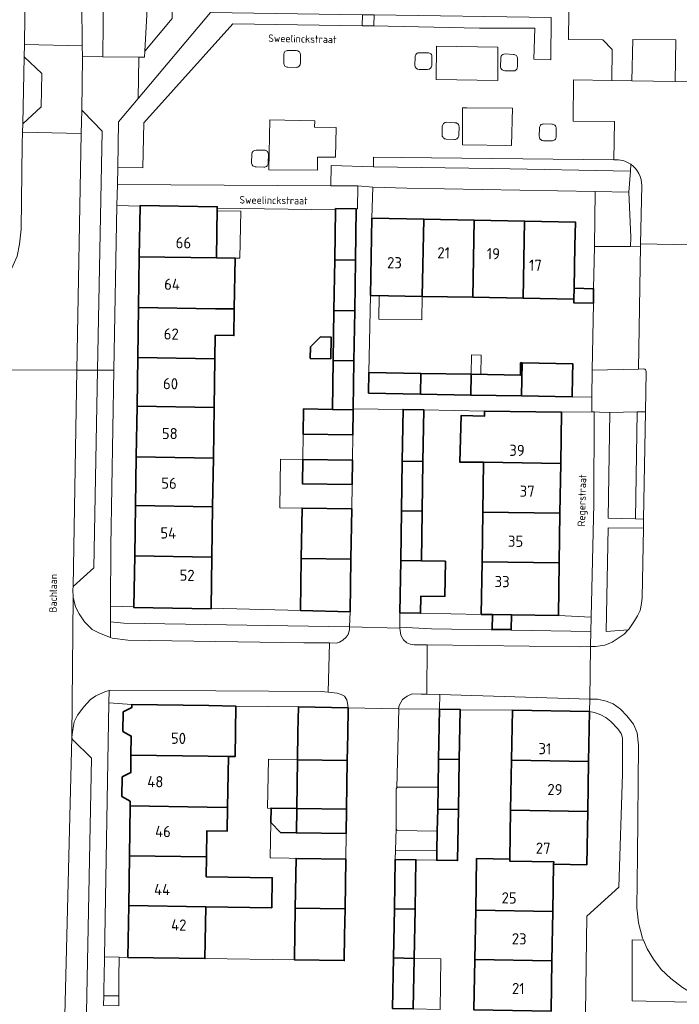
# Model space of a CAD drawing. Header units: metres. Extents: x 149984 to 156489, y 469398 to 478068.
# Tile 446 of 656: x 153858 to 153937, y 473089 to 473208. Entities that reach past the tile are written whole.
import ezdxf
from ezdxf.enums import TextEntityAlignment as Align

# ---------------------------------------------------------------- set-up
doc = ezdxf.new("R2010")
doc.units = ezdxf.units.M
doc.header["$LTSCALE"] = 0.75
for name, color, linetype, lineweight in [('B-WE-GR-BEPLANTING_CULTUUR_HEESTERS-GV', 252, 'Continuous', 18), ('B-WE-GR-BEPLANTING_CULTUUR_VASTE PLANTENVAK-GV', 252, 'Continuous', 18), ('B-WE-OG-BEBOUWING-GV', 6, 'Continuous', 35), ('B-WE-OG-BEBOUWING-T18', 1, 'Continuous', 18), ('B-WE-OG-BEBOUWING_LUIFEL-GV', 6, 'Continuous', 18), ('B-WE-OG-TERREIN_BEGROEID-GV', 252, 'Continuous', 18), ('B-WE-OG-TERREIN_ERF-GV', 252, 'Continuous', 18), ('B-WE-OG-TOPOGRAFIE-T18', 7, 'Continuous', 18), ('B-WE-VH-GESLOTENVERHARDING_ASFALT-GV', 252, 'Continuous', 18), ('B-WE-VH-OPENVERHARDING_BETONSTRAATSTEEN-GV', 252, 'Continuous', 18), ('B-WE-VH-OPENVERHARDING_SIERBESTRATING-GV', 252, 'Continuous', 18), ('B-WE-VH-OPENVERHARDING_TEGEL-GV', 252, 'Continuous', 18)]:
    doc.layers.add(name, color=color, linetype=linetype, lineweight=lineweight)
doc.styles.add('NLCS-ISO-M500-T18', font='NLCS-ISO.ttf', dxfattribs={"height": 0.9})
doc.styles.add('NLCS-ISO-M750-T18', font='NLCS-ISO.ttf', dxfattribs={"height": 1.35})

msp = doc.modelspace()

# ---------------------------------------------------------------- linework, layer by layer
at = {"layer": 'B-WE-GR-BEPLANTING_CULTUUR_HEESTERS-GV', "flags": 128}
for points in [[(153873.802, 473218.699), (153873.439, 473213.627), (153872.923, 473204.109), (153876.212, 473208.06), (153876.193, 473212.399), (153875.75, 473212.41), (153875.76, 473216.63), (153875.504, 473216.641), (153875.51, 473216.85), (153875.766, 473225.345), (153874.847, 473225.359)], [(153899.14, 473207.187), (153899.19, 473208.525), (153880.856, 473208.796), (153872.14, 473198.43), (153869.76, 473195.6), (153869.66, 473190.1), (153872.7, 473190.03), (153872.83, 473195.46), (153883.53, 473207.42)], [(153921.959, 473208.188), (153900.604, 473208.504), (153900.556, 473207.166), (153902.29, 473207.14), (153913.294, 473206.908), (153919.988, 473206.89), (153919.865, 473203.151), (153921.909, 473203.091)], [(153928.16, 473180.55), (153931.531, 473180.567), (153931.562, 473181.667), (153931.3, 473187.11), (153927.269, 473187.181), (153927.154, 473180.57)], [(153897.683, 473136.49), (153891.71, 473136.615), (153880.923, 473136.898), (153880.922, 473136.84), (153871.623, 473136.981), (153871.624, 473137.069), (153868.798, 473137.148), (153868.79, 473135.27), (153870.39, 473135.09), (153897.613, 473134.65)], [(153868.604, 473125.511), (153871.356, 473125.299), (153880.655, 473125.156), (153883.907, 473125.106), (153891.454, 473124.991), (153897.452, 473124.9), (153897.37, 473125.47), (153897.28, 473125.87), (153897.03, 473126.29), (153896.63, 473126.51), (153896.15, 473126.66), (153895.049, 473126.77), (153894.24, 473126.85), (153868.74, 473127.03), (153868.631, 473126.998)], [(153910.966, 473124.66), (153917.266, 473124.588), (153926.567, 473124.454), (153926.592, 473125.948), (153908.497, 473126.484), (153908.467, 473124.731), (153910.967, 473124.692)], [(153938.512, 473089.366), (153938.512, 473090.716), (153937.8, 473091.13), (153936.39, 473092.22), (153935.2, 473093.3), (153934.27, 473094.58), (153933.52, 473095.81), (153933.068, 473096.854), (153931.731, 473096.884), (153931.731, 473089.516)], [(153868.013, 473092.364), (153867.991, 473091.164), (153867.973, 473090.144), (153869.795, 473090.13), (153869.803, 473091.15), (153869.813, 473092.35), (153869.832, 473094.802), (153868.057, 473094.834)]]:
    msp.add_lwpolyline(points, close=True, dxfattribs=at)
at = {"layer": 'B-WE-GR-BEPLANTING_CULTUUR_HEESTERS-GV'}
for points in [[(153890.214, 473204.195, 0.4535244), (153889.687, 473203.696)], [(153891.712, 473203.653, 0.4401234), (153891.199, 473204.186)], [(153906.063, 473203.942, 0.4378538), (153905.548, 473203.446)], [(153907.571, 473203.412, 0.4393244), (153907.059, 473203.931)], [(153916.394, 473203.786, 0.2914284), (153915.921, 473203.514)], [(153917.901, 473203.224, 0.4178602), (153917.384, 473203.741)], [(153889.698, 473202.704, 0.4412861), (153890.19, 473202.18)], [(153891.178, 473202.174, 0.4315313), (153891.697, 473202.664)], [(153915.921, 473203.514, 0.1168517), (153915.863, 473203.291)], [(153905.507, 473202.436, 0.3662963), (153906.016, 473201.916)], [(153907.031, 473201.908, 0.4123299), (153907.552, 473202.415)], [(153915.833, 473202.291, 0.2335632), (153916.034, 473201.865)], [(153916.034, 473201.865, 0.1617233), (153916.348, 473201.75)], [(153917.355, 473201.733, 0.4310221), (153917.864, 473202.249)], [(153909.342, 473195.568, 0.3917757), (153908.814, 473195.042)], [(153910.83, 473194.995, 0.4285463), (153910.336, 473195.495)], [(153921.044, 473195.339, 0.4457752), (153920.529, 473194.828)], [(153922.542, 473194.805, 0.4837497), (153922.014, 473195.31)], [(153908.797, 473194.072, 0.4545978), (153909.292, 473193.522)], [(153910.288, 473193.484, 0.4451231), (153910.819, 473193.978)], [(153920.512, 473193.833, 0.4154148), (153921.011, 473193.323)], [(153922.002, 473193.309, 0.4521942), (153922.536, 473193.817)], [(153886.365, 473192.189, 0.3968938), (153885.826, 473191.705)], [(153887.843, 473191.651, 0.416835), (153887.355, 473192.175)], [(153885.816, 473190.708, 0.4783431), (153886.354, 473190.162)], [(153931.544, 473190.474, 0.1775662), (153929.521, 473190.993)], [(153887.302, 473190.141, 0.4360055), (153887.823, 473190.634)]]:
    msp.add_lwpolyline(points, format="xyb", dxfattribs=at)
at = {"layer": 'B-WE-GR-BEPLANTING_CULTUUR_HEESTERS-GV', "flags": 128}
for points in [[(153891.199, 473204.186), (153890.214, 473204.195)], [(153907.059, 473203.931), (153906.063, 473203.942)], [(153917.384, 473203.741), (153916.394, 473203.786)], [(153889.687, 473203.696), (153889.698, 473202.704)], [(153891.697, 473202.664), (153891.712, 473203.653)], [(153905.548, 473203.446), (153905.507, 473202.436)], [(153907.552, 473202.415), (153907.571, 473203.412)], [(153915.863, 473203.291), (153915.833, 473202.291)], [(153917.864, 473202.249), (153917.901, 473203.224)], [(153890.19, 473202.18), (153891.178, 473202.174)], [(153906.016, 473201.916), (153907.031, 473201.908)], [(153916.348, 473201.75), (153917.355, 473201.733)], [(153910.336, 473195.495), (153909.342, 473195.568)], [(153908.814, 473195.042), (153908.797, 473194.072)], [(153910.819, 473193.978), (153910.83, 473194.995)], [(153920.529, 473194.828), (153920.512, 473193.833)], [(153922.014, 473195.31), (153921.044, 473195.339)], [(153922.536, 473193.817), (153922.542, 473194.805)], [(153909.292, 473193.522), (153910.288, 473193.484)], [(153921.011, 473193.323), (153922.002, 473193.309)], [(153887.355, 473192.175), (153886.365, 473192.189)], [(153885.826, 473191.705), (153885.816, 473190.708)], [(153887.823, 473190.634), (153887.843, 473191.651)], [(153929.521, 473190.993), (153903.861, 473191.289), (153900.528, 473191.341), (153900.51, 473190.17), (153914.905, 473189.963), (153931.527, 473189.637)], [(153886.354, 473190.162), (153887.302, 473190.141)], [(153931.527, 473189.637), (153931.544, 473190.474)]]:
    msp.add_lwpolyline(points, dxfattribs=at)
at = {"layer": 'B-WE-GR-BEPLANTING_CULTUUR_VASTE PLANTENVAK-GV', "flags": 128}
msp.add_lwpolyline([(153926.74, 473134.09), (153926.78, 473135.823), (153922.819, 473136.025), (153917.155, 473136.106), (153917.129, 473134.327), (153914.824, 473134.36), (153914.849, 473136.139), (153913.52, 473136.158), (153906.201, 473136.31), (153903.709, 473136.363), (153903.691, 473134.611), (153907.5, 473134.43)], close=True, dxfattribs=at)
at = {"layer": 'B-WE-OG-BEBOUWING-GV', "flags": 128}
for points in [[(153872.358, 473185.419), (153872.265, 473179.317), (153881.565, 473179.176), (153881.657, 473185.191), (153881.659, 473185.344), (153872.359, 473185.486)], [(153895.934, 473184.979), (153895.843, 473178.957), (153898.343, 473178.919), (153898.437, 473185.087), (153895.936, 473185.125)], [(153906.575, 473183.841), (153900.317, 473183.958), (153900.144, 473174.658), (153900.283, 473174.655), (153906.402, 473174.541)], [(153906.575, 473183.841), (153906.402, 473174.541), (153912.483, 473174.429), (153912.656, 473183.728)], [(153912.483, 473174.429), (153918.573, 473174.316), (153918.746, 473183.615), (153912.656, 473183.728)], [(153918.746, 473183.615), (153918.573, 473174.316), (153924.69, 473174.202), (153924.714, 473175.51), (153924.809, 473180.617), (153924.862, 473183.501)], [(153883.724, 473173.019), (153883.817, 473179.142), (153881.565, 473179.176), (153872.265, 473179.317), (153872.172, 473173.194), (153881.472, 473173.053)], [(153895.75, 473172.834), (153898.25, 473172.796), (153898.343, 473178.919), (153895.843, 473178.957)], [(153924.69, 473174.202), (153924.682, 473173.749), (153927.036, 473173.709), (153927.068, 473175.466), (153924.714, 473175.51)], [(153881.472, 473173.053), (153872.172, 473173.194), (153872.081, 473167.154), (153881.38, 473167.012), (153881.423, 473169.849), (153883.676, 473169.815), (153883.724, 473173.019)], [(153895.658, 473166.794), (153898.159, 473166.756), (153898.25, 473172.796), (153895.75, 473172.834)], [(153895.365, 473167.017), (153895.407, 473169.622), (153894.135, 473169.643), (153892.916, 473168.462), (153892.893, 473167.056)], [(153871.992, 473161.283), (153881.291, 473161.142), (153881.38, 473167.012), (153872.081, 473167.154)], [(153895.569, 473160.898), (153898.069, 473160.86), (153898.07, 473160.951), (153898.159, 473166.756), (153895.658, 473166.794)], [(153918.354, 473162.519), (153918.428, 473166.518), (153918.258, 473166.521), (153918.23, 473165.022), (153912.31, 473165.132), (153912.264, 473162.632)], [(153918.354, 473162.519), (153924.472, 473162.405), (153924.518, 473164.905), (153924.546, 473166.404), (153918.428, 473166.518)], [(153906.166, 473162.746), (153906.218, 473165.244), (153899.97, 473165.36), (153899.924, 473162.862)], [(153906.218, 473165.244), (153906.166, 473162.746), (153912.264, 473162.632), (153912.31, 473165.132)], [(153881.291, 473161.142), (153871.992, 473161.283), (153871.899, 473155.162), (153881.198, 473155.021)], [(153898.069, 473160.86), (153895.569, 473160.898), (153892.079, 473160.949), (153892.033, 473157.902), (153898.023, 473157.812)], [(153903.985, 473154.665), (153906.484, 473154.627), (153906.58, 473160.851), (153904.079, 473160.89)], [(153913.802, 473154.514), (153923.102, 473154.371), (153923.197, 473160.553), (153913.897, 473160.696), (153913.887, 473160.065), (153911.071, 473160.146), (153910.911, 473154.551)], [(153881.198, 473155.021), (153871.899, 473155.162), (153871.81, 473149.295), (153881.109, 473149.153)], [(153897.977, 473154.764), (153891.987, 473154.855), (153891.943, 473151.922), (153897.932, 473151.83)], [(153906.484, 473154.627), (153903.985, 473154.665), (153903.895, 473148.666), (153906.391, 473148.628)], [(153923.102, 473154.371), (153913.802, 473154.514), (153913.71, 473148.514), (153923.009, 473148.372)], [(153871.717, 473143.227), (153881.017, 473143.086), (153881.109, 473149.153), (153871.81, 473149.295)], [(153897.887, 473148.896), (153891.898, 473148.988), (153891.806, 473142.92), (153897.795, 473142.829)], [(153903.804, 473142.667), (153906.299, 473142.629), (153906.391, 473148.628), (153903.895, 473148.666)], [(153922.917, 473142.373), (153923.009, 473148.372), (153913.71, 473148.514), (153913.618, 473142.516)], [(153880.923, 473136.898), (153881.017, 473143.086), (153871.717, 473143.227), (153871.624, 473137.069), (153871.623, 473136.981), (153880.922, 473136.84)], [(153891.806, 473142.92), (153891.71, 473136.615), (153897.683, 473136.49), (153897.699, 473136.49), (153897.795, 473142.829)], [(153906.299, 473142.629), (153903.804, 473142.667), (153903.709, 473136.363), (153906.201, 473136.31), (153906.233, 473138.371), (153909.128, 473138.326), (153909.193, 473142.585)], [(153922.819, 473136.025), (153922.917, 473142.373), (153913.618, 473142.516), (153913.52, 473136.158), (153914.849, 473136.139), (153917.155, 473136.106)], [(153917.155, 473136.106), (153914.849, 473136.139), (153914.824, 473134.36), (153917.129, 473134.327)], [(153871.356, 473125.299), (153871.35, 473124.919), (153870.327, 473124.395), (153870.29, 473122.035), (153871.298, 473121.48), (153871.263, 473119.195), (153880.562, 473119.053), (153883.008, 473119.016), (153883.814, 473119.003), (153883.907, 473125.106), (153880.655, 473125.156)], [(153891.356, 473118.629), (153897.355, 473118.536), (153897.404, 473121.718), (153897.452, 473124.9), (153891.454, 473124.991), (153891.406, 473121.96)], [(153908.362, 473118.678), (153910.863, 473118.649), (153910.966, 473124.66), (153910.967, 473124.692), (153908.467, 473124.731)], [(153926.462, 473118.414), (153926.567, 473124.454), (153917.266, 473124.588), (153917.162, 473118.576)], [(153871.178, 473113.632), (153871.169, 473113.056), (153880.467, 473112.913), (153882.913, 473112.876), (153883.008, 473119.016), (153880.562, 473119.053), (153871.263, 473119.195), (153871.23, 473117.071), (153870.207, 473116.547), (153870.171, 473114.187)], [(153891.266, 473112.737), (153897.265, 473112.646), (153897.31, 473115.58), (153897.355, 473118.536), (153891.356, 473118.629), (153891.31, 473115.671)], [(153910.759, 473112.631), (153910.863, 473118.649), (153908.362, 473118.678), (153908.304, 473115.32), (153908.258, 473112.66)], [(153926.356, 473112.395), (153926.462, 473118.414), (153917.162, 473118.576), (153917.057, 473112.558)], [(153880.467, 473112.913), (153871.169, 473113.056), (153871.077, 473107.034), (153880.375, 473106.892), (153880.423, 473110.051), (153882.869, 473110.014), (153882.913, 473112.876)], [(153891.221, 473109.802), (153891.266, 473112.737), (153888.153, 473112.784), (153888.127, 473111.05), (153889.308, 473109.831)], [(153897.22, 473109.711), (153897.265, 473112.646), (153891.266, 473112.737), (153891.221, 473109.802)], [(153910.759, 473112.631), (153908.258, 473112.66), (153908.212, 473109.989), (153908.17, 473107.62), (153908.151, 473106.508), (153910.652, 473106.465)], [(153916.95, 473106.407), (153922.248, 473106.314), (153922.243, 473106.025), (153926.244, 473105.958), (153926.356, 473112.395), (153917.057, 473112.558), (153916.954, 473106.637)], [(153870.985, 473101.037), (153880.284, 473100.894), (153888.243, 473100.772), (153888.299, 473104.386), (153880.339, 473104.509), (153880.375, 473106.892), (153871.077, 473107.034)], [(153891.083, 473100.734), (153897.082, 473100.642), (153897.173, 473106.636), (153891.174, 473106.727)], [(153903.035, 473100.643), (153905.523, 473100.6), (153905.627, 473106.549), (153903.139, 473106.592)], [(153916.954, 473106.637), (153912.953, 473106.707), (153912.844, 473100.473), (153922.144, 473100.311), (153922.243, 473106.025), (153922.248, 473106.314), (153916.95, 473106.407)], [(153870.985, 473101.037), (153870.89, 473094.783), (153880.187, 473094.64), (153880.284, 473100.894)], [(153897.082, 473100.642), (153891.083, 473100.734), (153891.034, 473097.524), (153890.992, 473094.749), (153890.992, 473094.729), (153890.988, 473094.475), (153896.985, 473094.384), (153897.033, 473097.433)], [(153903.035, 473100.643), (153902.931, 473094.705), (153905.419, 473094.662), (153905.523, 473100.6)], [(153912.74, 473094.535), (153922.04, 473094.373), (153922.144, 473100.311), (153912.844, 473100.473)], [(153905.419, 473094.662), (153902.931, 473094.705), (153902.825, 473088.607), (153905.313, 473088.564)], [(153922.04, 473094.373), (153912.74, 473094.535), (153912.634, 473088.437), (153921.934, 473088.275)]]:
    msp.add_lwpolyline(points, close=True, dxfattribs=at)
at = {"layer": 'B-WE-OG-BEBOUWING_LUIFEL-GV', "flags": 128}
for points in [[(153881.652, 473184.865), (153881.565, 473179.176), (153883.817, 473179.142), (153884.409, 473179.133), (153884.495, 473184.822)], [(153906.402, 473174.541), (153901.201, 473174.638), (153901.148, 473171.804), (153906.349, 473171.707)], [(153912.31, 473165.132), (153913.447, 473165.111), (153913.491, 473167.457), (153912.354, 473167.478)], [(153898.023, 473157.812), (153892.033, 473157.902), (153891.987, 473154.855), (153897.977, 473154.764)], [(153891.987, 473154.855), (153889.317, 473154.896), (153889.227, 473149.029), (153891.898, 473148.988), (153897.887, 473148.896), (153897.932, 473151.83), (153891.942, 473151.922)], [(153891.267, 473112.737), (153891.356, 473118.629), (153887.838, 473118.682), (153887.749, 473112.79)], [(153888.127, 473111.05), (153888.062, 473106.775), (153897.173, 473106.636), (153897.22, 473109.711), (153891.221, 473109.802), (153889.308, 473109.831)], [(153905.419, 473094.662), (153905.313, 473088.564), (153908.536, 473088.508), (153908.642, 473094.606)]]:
    msp.add_lwpolyline(points, close=True, dxfattribs=at)
at = {"layer": 'B-WE-OG-TERREIN_BEGROEID-GV', "flags": 128}
for points in [[(153898.437, 473185.087), (153898.589, 473185.085), (153898.63, 473187.87), (153895.369, 473187.888), (153869.62, 473188.03), (153869.574, 473185.495), (153872.358, 473185.419), (153872.359, 473185.486), (153881.659, 473185.344), (153881.657, 473185.191), (153895.934, 473184.979), (153895.936, 473185.125)], [(153932.319, 473160.587), (153929.01, 473160.51), (153928.83, 473147.76), (153932.099, 473147.675)], [(153933.081, 473146.569), (153928.81, 473146.6), (153928.56, 473134.1), (153931.231, 473134.3), (153931.34, 473134.42), (153932.01, 473135.37), (153932.37, 473135.98), (153932.66, 473136.64), (153932.85, 473137.47), (153932.93, 473138.17)]]:
    msp.add_lwpolyline(points, close=True, dxfattribs=at)
at = {"layer": 'B-WE-OG-TERREIN_ERF-GV', "flags": 128}
for points in [[(153924.081, 473208.876), (153924.022, 473205.54), (153928.194, 473205.48), (153929.301, 473204.331), (153929.244, 473200.579), (153931.692, 473200.542), (153931.78, 473205.55), (153937, 473205.479), (153936.901, 473200.465), (153944.254, 473200.357), (153944.354, 473205.381), (153949.581, 473205.311), (153949.489, 473200.28), (153956.967, 473200.17), (153957.035, 473205.144), (153962.248, 473205.061), (153962.173, 473200.094), (153964.375, 473200.062), (153968.676, 473204.203), (153968.772, 473208.78)], [(153912.634, 473088.437), (153912.74, 473094.535), (153912.844, 473100.473), (153912.953, 473106.707), (153916.954, 473106.637), (153917.057, 473112.558), (153917.162, 473118.576), (153917.266, 473124.588), (153910.966, 473124.66), (153910.863, 473118.649), (153910.759, 473112.631), (153910.652, 473106.465), (153908.151, 473106.508), (153905.627, 473106.549), (153905.523, 473100.6), (153905.419, 473094.662), (153905.313, 473088.564)], [(153925.92, 473076.38), (153926.26, 473099.75), (153930.09, 473103.25), (153930.55, 473116.92), (153930.55, 473121.27), (153930.39, 473121.8), (153929.98, 473122.35), (153929.16, 473123.26), (153928.54, 473123.72), (153927.93, 473124.05), (153927.19, 473124.33), (153926.567, 473124.454), (153926.462, 473118.414), (153926.356, 473112.395), (153926.244, 473105.958), (153922.243, 473106.025), (153922.144, 473100.311), (153922.04, 473094.373), (153921.934, 473088.275)]]:
    msp.add_lwpolyline(points, dxfattribs=at)
for points in [[(153900.317, 473183.958), (153906.575, 473183.841), (153912.656, 473183.728), (153918.746, 473183.615), (153924.862, 473183.501), (153924.809, 473180.617), (153924.714, 473175.51), (153927.068, 473175.466), (153927.154, 473180.57), (153927.269, 473187.181), (153904.53, 473187.58), (153900.44, 473187.71)], [(153872.265, 473179.317), (153872.358, 473185.419), (153869.574, 473185.495), (153869.214, 473165.622), (153868.83, 473144.39), (153868.798, 473137.148), (153871.624, 473137.069), (153871.717, 473143.227), (153871.81, 473149.295), (153871.899, 473155.162), (153871.992, 473161.283), (153872.081, 473167.154), (153872.172, 473173.194)], [(153881.565, 473179.176), (153883.817, 473179.142), (153883.724, 473173.019), (153883.676, 473169.815), (153881.423, 473169.849), (153881.38, 473167.012), (153881.291, 473161.142), (153881.198, 473155.021), (153881.109, 473149.153), (153881.017, 473143.086), (153880.923, 473136.898), (153891.71, 473136.615), (153891.806, 473142.92), (153891.898, 473148.988), (153897.887, 473148.896), (153897.932, 473151.83), (153891.943, 473151.922), (153891.987, 473154.855), (153897.977, 473154.764), (153898.023, 473157.812), (153892.033, 473157.902), (153892.079, 473160.949), (153895.569, 473160.898), (153895.658, 473166.794), (153895.75, 473172.834), (153895.843, 473178.957), (153895.934, 473184.979), (153881.657, 473185.191)], [(153918.573, 473174.316), (153912.483, 473174.429), (153906.402, 473174.541), (153900.283, 473174.655), (153900.144, 473174.658), (153899.97, 473165.36), (153906.218, 473165.244), (153912.31, 473165.132), (153918.23, 473165.022), (153918.258, 473166.521), (153918.428, 473166.518), (153924.546, 473166.404), (153924.518, 473164.905), (153924.472, 473162.405), (153926.84, 473162.361), (153926.897, 473165.632), (153927.036, 473173.709), (153924.682, 473173.749), (153924.69, 473174.202)], [(153895.365, 473167.017), (153892.893, 473167.056), (153892.916, 473168.462), (153894.135, 473169.643), (153895.407, 473169.622)], [(153906.58, 473160.851), (153906.484, 473154.627), (153906.391, 473148.628), (153906.299, 473142.629), (153909.193, 473142.585), (153909.128, 473138.326), (153906.233, 473138.371), (153906.201, 473136.31), (153913.52, 473136.158), (153913.618, 473142.516), (153913.71, 473148.514), (153913.802, 473154.514), (153910.911, 473154.551), (153911.071, 473160.146), (153913.887, 473160.065), (153913.897, 473160.696)], [(153922.917, 473142.373), (153922.819, 473136.025), (153926.78, 473135.823), (153927.1, 473149.51), (153927.12, 473160.59), (153926.857, 473160.588), (153923.197, 473160.553), (153923.102, 473154.371), (153923.009, 473148.372)], [(153870.89, 473094.783), (153870.985, 473101.037), (153871.077, 473107.034), (153871.169, 473113.056), (153871.178, 473113.632), (153870.171, 473114.187), (153870.207, 473116.547), (153871.23, 473117.071), (153871.263, 473119.195), (153871.298, 473121.48), (153870.29, 473122.035), (153870.327, 473124.395), (153871.35, 473124.919), (153871.356, 473125.299), (153868.604, 473125.511), (153868.057, 473094.834), (153869.832, 473094.802)], [(153891.266, 473112.737), (153891.31, 473115.671), (153891.356, 473118.629), (153891.406, 473121.96), (153891.454, 473124.991), (153883.907, 473125.106), (153883.814, 473119.003), (153883.008, 473119.016), (153882.913, 473112.876), (153882.869, 473110.014), (153880.423, 473110.051), (153880.375, 473106.892), (153880.339, 473104.509), (153888.299, 473104.386), (153888.243, 473100.772), (153880.284, 473100.894), (153880.187, 473094.64), (153890.988, 473094.475), (153890.992, 473094.729), (153890.992, 473094.749), (153891.034, 473097.524), (153891.083, 473100.734), (153891.174, 473106.727), (153897.173, 473106.636), (153897.22, 473109.711), (153891.221, 473109.802), (153889.308, 473109.831), (153888.127, 473111.05), (153888.153, 473112.784)]]:
    msp.add_lwpolyline(points, close=True, dxfattribs=at)
at = {"layer": 'B-WE-VH-GESLOTENVERHARDING_ASFALT-GV', "flags": 128}
for points in [[(153858.55, 473213.15), (153858.43, 473205.28), (153858.422, 473204.915), (153865.385, 473204.764), (153865.33, 473209.99)], [(153864.12, 473121.37), (153864.29, 473138.23), (153864.269, 473139.111), (153864.277, 473139.525), (153864.751, 473165.63), (153850.481, 473165.657), (153850.476, 473165.406)], [(153863.14, 473081.42), (153864.12, 473121.37)]]:
    msp.add_lwpolyline(points, dxfattribs=at)
for points in [[(153860.513, 473201.449), (153860.412, 473197.407), (153858.206, 473195.357), (153858.183, 473194.334), (153865.269, 473194.173), (153865.32, 473197.01), (153865.4, 473203.35), (153865.399, 473203.465), (153865.385, 473204.764), (153858.422, 473204.915), (153858.388, 473203.444)], [(153850.542, 473169.111), (153850.481, 473165.657), (153864.751, 473165.63), (153865.269, 473194.173), (153858.183, 473194.334), (153858.15, 473192.89), (153858, 473182.64), (153857.83, 473180.84), (153857.52, 473179.39), (153856.9, 473177.95), (153856.13, 473176.62), (153854.92, 473175.08), (153853.77, 473174.24), (153852.7, 473173.52), (153851.25, 473173), (153850.607, 473172.795)]]:
    msp.add_lwpolyline(points, close=True, dxfattribs=at)
at = {"layer": 'B-WE-VH-OPENVERHARDING_BETONSTRAATSTEEN-GV', "flags": 128}
for points in [[(153873.439, 473213.627), (153873.802, 473218.699), (153874.847, 473225.359), (153875.766, 473225.345), (153875.812, 473226.84), (153875.082, 473226.862), (153875.411, 473228.96), (153870.931, 473229.095), (153869.985, 473226.374), (153869.235, 473223.258), (153868.757, 473221.143), (153868.371, 473218.664), (153868.121, 473215.639), (153867.939, 473211.522), (153867.853, 473203.439), (153872.223, 473203.392), (153872.325, 473203.391), (153872.884, 473203.385), (153872.923, 473204.109)], [(153936.901, 473200.465), (153937, 473205.479), (153931.78, 473205.55), (153931.692, 473200.542)], [(153864.751, 473165.63), (153867.243, 473165.626), (153867.78, 473194.46), (153865.5, 473196.84), (153865.32, 473197.01), (153865.269, 473194.173)], [(153932.734, 473180.587), (153931.531, 473180.567), (153928.16, 473180.55), (153927.154, 473180.57), (153927.068, 473175.466), (153927.036, 473173.709), (153926.897, 473165.632), (153932.474, 473165.76)], [(153864.277, 473139.525), (153866.8, 473141.79), (153867.243, 473165.626), (153864.751, 473165.63)], [(153897.887, 473148.896), (153897.795, 473142.829), (153897.699, 473136.49), (153897.683, 473136.49), (153897.613, 473134.65), (153903.69, 473134.5), (153903.691, 473134.611), (153903.709, 473136.363), (153903.804, 473142.667), (153903.895, 473148.666), (153903.985, 473154.665), (153904.079, 473160.89), (153898.07, 473160.951), (153898.069, 473160.86), (153898.023, 473157.812), (153897.977, 473154.764), (153897.932, 473151.83)], [(153864.29, 473138.23), (153864.12, 473121.37), (153864.23, 473122.23), (153864.4, 473123.2), (153864.8, 473123.99), (153865.56, 473125), (153866.37, 473125.91), (153867.01, 473126.32), (153868.19, 473126.87), (153868.631, 473126.998), (153868.74, 473127.03), (153894.24, 473126.85), (153895.049, 473126.77), (153895.217, 473132.716), (153892.12, 473132.74), (153870.89, 473133.07), (153868.98, 473133.3), (153868.782, 473133.376), (153867.46, 473133.88), (153866.59, 473134.35), (153865.67, 473135.26), (153865.02, 473136.24), (153864.57, 473137.09)], [(153897.452, 473124.9), (153903.54, 473124.76), (153903.63, 473125.16), (153904.02, 473125.9), (153904.59, 473126.3), (153905.19, 473126.57), (153906.26, 473126.55), (153906.955, 473126.529), (153907.008, 473132.472), (153905.41, 473132.49), (153904.95, 473132.57), (153904.52, 473132.73), (153904.14, 473133.1), (153903.82, 473133.67), (153903.69, 473134.5), (153897.613, 473134.65), (153897.6, 473134.32), (153897.45, 473133.75), (153897.21, 473133.41), (153896.82, 473133.07), (153896.43, 473132.83), (153896.06, 473132.71), (153895.217, 473132.716), (153895.049, 473126.77), (153896.15, 473126.66), (153896.63, 473126.51), (153897.03, 473126.29), (153897.28, 473125.87), (153897.37, 473125.47)], [(153926.592, 473125.948), (153926.707, 473132.274), (153925.45, 473132.26), (153907.008, 473132.472), (153906.955, 473126.529), (153908.497, 473126.484)], [(153903.59, 473124.759), (153908.467, 473124.731), (153908.497, 473126.484), (153906.955, 473126.529), (153906.26, 473126.55), (153905.19, 473126.57), (153904.59, 473126.3), (153904.02, 473125.9), (153903.63, 473125.16), (153903.54, 473124.76)], [(153908.467, 473124.731), (153903.59, 473124.759), (153903.338, 473115.247), (153903.4, 473115.32), (153908.304, 473115.32), (153908.362, 473118.678)], [(153863.03, 473067.37), (153863.09, 473067.58), (153865.57, 473069.9), (153865.88, 473088.12), (153866.51, 473118.81), (153864.2, 473121.07), (153864.12, 473121.37), (153863.14, 473081.42)], [(153908.17, 473107.62), (153908.212, 473109.989), (153903.35, 473110.09), (153903.23, 473110.33), (153903.181, 473107.679)]]:
    msp.add_lwpolyline(points, close=True, dxfattribs=at)
for points in [[(153974.53, 473194.863), (153975.036, 473225.504), (153972.969, 473225.602), (153969.026, 473225.662), (153968.772, 473208.78), (153968.676, 473204.203), (153964.375, 473200.062), (153962.173, 473200.094), (153956.967, 473200.17), (153949.489, 473200.28), (153944.254, 473200.357), (153936.901, 473200.465), (153931.692, 473200.542), (153929.244, 473200.579), (153924.62, 473200.648), (153924.581, 473195.69), (153929.582, 473195.64), (153929.521, 473190.993)], [(153932.861, 473187.908), (153932.739, 473180.87), (153938.743, 473180.764), (153938.801, 473184.197), (153938.941, 473192.502)], [(153938.708, 473178.692), (153938.743, 473180.764), (153932.739, 473180.87), (153932.734, 473180.587), (153932.474, 473165.76), (153933.118, 473165.775)], [(153933.403, 473165.491), (153933.32, 473160.61), (153933.099, 473147.649)], [(153933.099, 473147.649), (153933.081, 473146.569), (153932.93, 473138.17), (153932.85, 473137.47), (153932.66, 473136.64), (153932.37, 473135.98), (153932.01, 473135.37), (153931.34, 473134.42), (153931.231, 473134.3), (153930.76, 473133.78), (153929.3, 473132.8), (153928.42, 473132.46), (153927.28, 473132.28), (153926.707, 473132.274), (153926.592, 473125.948), (153927.55, 473125.92), (153928.58, 473125.7), (153929.41, 473125.38), (153930.29, 473124.71), (153931.08, 473123.92), (153931.87, 473122.92), (153932.33, 473121.88), (153932.49, 473120.39), (153932.36, 473107.03), (153932.27, 473100.76), (153932.49, 473098.95), (153932.7, 473098.03), (153932.97, 473097.08), (153933.068, 473096.854), (153933.52, 473095.81), (153934.27, 473094.58), (153935.2, 473093.3), (153936.39, 473092.22), (153937.8, 473091.13)], [(153902.825, 473088.607), (153902.931, 473094.705), (153903.035, 473100.643), (153903.139, 473106.592), (153903.181, 473107.679), (153903.23, 473110.33), (153903.24, 473115.13), (153903.338, 473115.247), (153903.59, 473124.759), (153903.54, 473124.76), (153897.452, 473124.9), (153897.404, 473121.718), (153897.355, 473118.536), (153897.31, 473115.58), (153897.265, 473112.646), (153897.22, 473109.711), (153897.173, 473106.636), (153897.082, 473100.642), (153897.033, 473097.433), (153896.985, 473094.384), (153890.988, 473094.475), (153880.187, 473094.64), (153870.89, 473094.783), (153869.832, 473094.802), (153869.813, 473092.35), (153869.803, 473091.15), (153869.795, 473090.13), (153869.786, 473088.93)]]:
    msp.add_lwpolyline(points, dxfattribs=at)
at = {"layer": 'B-WE-VH-OPENVERHARDING_BETONSTRAATSTEEN-GV'}
for points in [[(153929.521, 473190.993, -0.1775662), (153931.544, 473190.474)], [(153931.544, 473190.474, -0.2527488), (153932.861, 473187.908)], [(153933.118, 473165.775, -0.4270672), (153933.403, 473165.491)]]:
    msp.add_lwpolyline(points, format="xyb", dxfattribs=at)
at = {"layer": 'B-WE-VH-OPENVERHARDING_SIERBESTRATING-GV', "flags": 128}
for points in [[(153921.959, 473208.188), (153921.909, 473203.091), (153919.865, 473203.151), (153919.988, 473206.89), (153913.294, 473206.908), (153902.29, 473207.14), (153900.556, 473207.166), (153900.086, 473207.173), (153899.14, 473207.187), (153883.53, 473207.42), (153872.83, 473195.46), (153872.7, 473190.03), (153869.66, 473190.1), (153869.62, 473188.03), (153895.369, 473187.888), (153895.39, 473190.31), (153900.51, 473190.17), (153900.528, 473191.341), (153903.861, 473191.289), (153929.521, 473190.993), (153929.582, 473195.64), (153924.581, 473195.69), (153924.62, 473200.648), (153929.244, 473200.579), (153929.301, 473204.331), (153928.194, 473205.48), (153924.022, 473205.54), (153924.081, 473208.876)], [(153890.214, 473204.195), (153891.199, 473204.186)], [(153906.063, 473203.942), (153907.059, 473203.931)], [(153916.394, 473203.786), (153917.384, 473203.741)], [(153889.698, 473202.704), (153889.687, 473203.696)], [(153891.712, 473203.653), (153891.697, 473202.664)], [(153905.507, 473202.436), (153905.548, 473203.446)], [(153907.571, 473203.412), (153907.552, 473202.415)], [(153915.833, 473202.291), (153915.863, 473203.291)], [(153917.901, 473203.224), (153917.864, 473202.249)], [(153891.178, 473202.174), (153890.19, 473202.18)], [(153907.031, 473201.908), (153906.016, 473201.916)], [(153917.355, 473201.733), (153916.348, 473201.75)], [(153909.342, 473195.568), (153910.336, 473195.495)], [(153908.797, 473194.072), (153908.814, 473195.042)], [(153910.83, 473194.995), (153910.819, 473193.978)], [(153920.512, 473193.833), (153920.529, 473194.828)], [(153921.044, 473195.339), (153922.014, 473195.31)], [(153922.542, 473194.805), (153922.536, 473193.817)], [(153910.288, 473193.484), (153909.292, 473193.522)], [(153922.002, 473193.309), (153921.011, 473193.323)], [(153886.365, 473192.189), (153887.355, 473192.175)], [(153885.816, 473190.708), (153885.826, 473191.705)], [(153887.843, 473191.651), (153887.823, 473190.634)], [(153887.302, 473190.141), (153886.354, 473190.162)]]:
    msp.add_lwpolyline(points, dxfattribs=at)
at = {"layer": 'B-WE-VH-OPENVERHARDING_SIERBESTRATING-GV'}
for points in [[(153889.687, 473203.696, -0.4535244), (153890.214, 473204.195)], [(153891.199, 473204.186, -0.4401234), (153891.712, 473203.653)], [(153905.548, 473203.446, -0.4378538), (153906.063, 473203.942)], [(153907.059, 473203.931, -0.4393244), (153907.571, 473203.412)], [(153915.921, 473203.514, -0.2914284), (153916.394, 473203.786)], [(153917.384, 473203.741, -0.4178602), (153917.901, 473203.224)], [(153890.19, 473202.18, -0.4412861), (153889.698, 473202.704)], [(153891.697, 473202.664, -0.4315313), (153891.178, 473202.174)], [(153915.863, 473203.291, -0.1168517), (153915.921, 473203.514)], [(153906.016, 473201.916, -0.3662963), (153905.507, 473202.436)], [(153907.552, 473202.415, -0.4123299), (153907.031, 473201.908)], [(153916.034, 473201.865, -0.2335632), (153915.833, 473202.291)], [(153916.348, 473201.75, -0.1617233), (153916.034, 473201.865)], [(153917.864, 473202.249, -0.4310221), (153917.355, 473201.733)], [(153908.814, 473195.042, -0.3917757), (153909.342, 473195.568)], [(153910.336, 473195.495, -0.4285463), (153910.83, 473194.995)], [(153920.529, 473194.828, -0.4457752), (153921.044, 473195.339)], [(153922.014, 473195.31, -0.4837497), (153922.542, 473194.805)], [(153909.292, 473193.522, -0.4545978), (153908.797, 473194.072)], [(153910.819, 473193.978, -0.4451231), (153910.288, 473193.484)], [(153921.011, 473193.323, -0.4154148), (153920.512, 473193.833)], [(153922.536, 473193.817, -0.4521942), (153922.002, 473193.309)], [(153885.826, 473191.705, -0.3968938), (153886.365, 473192.189)], [(153887.355, 473192.175, -0.416835), (153887.843, 473191.651)], [(153886.354, 473190.162, -0.4783431), (153885.816, 473190.708)], [(153887.823, 473190.634, -0.4360055), (153887.302, 473190.141)]]:
    msp.add_lwpolyline(points, format="xyb", dxfattribs=at)
at = {"layer": 'B-WE-VH-OPENVERHARDING_SIERBESTRATING-GV', "flags": 128}
for points in [[(153915.523, 473200.592), (153908.07, 473200.724), (153908.099, 473204.725), (153915.508, 473204.593)], [(153911.235, 473197.301), (153911.783, 473197.27), (153917.263, 473197.24), (153917.171, 473192.734), (153911.235, 473192.826)], [(153888.028, 473195.821), (153893.424, 473195.72), (153893.387, 473194.967), (153896.01, 473194.917), (153895.935, 473191.337), (153893.751, 473191.337), (153893.751, 473189.779), (153887.877, 473189.792)]]:
    msp.add_lwpolyline(points, close=True, dxfattribs=at)
at = {"layer": 'B-WE-VH-OPENVERHARDING_TEGEL-GV', "flags": 128}
for points in [[(153865.54, 473214.86), (153865.45, 473213.3), (153865.33, 473209.99), (153865.385, 473204.764), (153865.399, 473203.465), (153867.853, 473203.439), (153867.939, 473211.522), (153868.121, 473215.639), (153868.371, 473218.664), (153868.757, 473221.143), (153869.235, 473223.258), (153869.985, 473226.374), (153870.931, 473229.095), (153868.387, 473229.172), (153867.619, 473226.77), (153866.755, 473223.449), (153866.23, 473221.07), (153865.97, 473219.23), (153865.72, 473217.07)], [(153900.604, 473208.504), (153900.039, 473208.512), (153899.19, 473208.525), (153899.14, 473207.187), (153900.086, 473207.173), (153900.556, 473207.166)], [(153908.07, 473200.724), (153915.523, 473200.592), (153915.508, 473204.593), (153908.099, 473204.725)], [(153860.412, 473197.407), (153860.513, 473201.449), (153858.388, 473203.444), (153858.206, 473195.357)], [(153869.574, 473185.495), (153869.62, 473188.03), (153869.66, 473190.1), (153869.76, 473195.6), (153872.14, 473198.43), (153872.221, 473203.266), (153872.223, 473203.392), (153867.853, 473203.439), (153865.399, 473203.465), (153865.4, 473203.35), (153865.32, 473197.01), (153865.5, 473196.84), (153867.78, 473194.46), (153867.243, 473165.626), (153869.214, 473165.622)], [(153911.783, 473197.27), (153911.235, 473197.301), (153911.235, 473192.826), (153917.171, 473192.734), (153917.263, 473197.24)], [(153893.424, 473195.72), (153888.028, 473195.821), (153887.877, 473189.792), (153893.751, 473189.779), (153893.751, 473191.337), (153895.935, 473191.337), (153896.01, 473194.917), (153893.387, 473194.967)], [(153898.63, 473187.87), (153900.44, 473187.71), (153904.53, 473187.58), (153927.269, 473187.181), (153931.3, 473187.11), (153931.527, 473189.637), (153914.905, 473189.963), (153900.51, 473190.17), (153895.39, 473190.31), (153895.369, 473187.888)], [(153898.63, 473187.87), (153898.589, 473185.085), (153898.437, 473185.087), (153898.343, 473178.919), (153898.25, 473172.796), (153898.159, 473166.756), (153898.07, 473160.951), (153904.079, 473160.89), (153906.58, 473160.851), (153913.897, 473160.696), (153923.197, 473160.553), (153926.857, 473160.588), (153926.84, 473162.361), (153924.472, 473162.405), (153918.354, 473162.519), (153912.264, 473162.632), (153906.166, 473162.746), (153899.924, 473162.862), (153899.97, 473165.36), (153900.144, 473174.658), (153900.317, 473183.958), (153900.44, 473187.71)], [(153867.243, 473165.626), (153866.8, 473141.79), (153864.277, 473139.525), (153864.269, 473139.111), (153864.29, 473138.23), (153864.57, 473137.09), (153865.02, 473136.24), (153865.67, 473135.26), (153866.59, 473134.35), (153867.46, 473133.88), (153868.782, 473133.376), (153868.79, 473135.27), (153868.798, 473137.148), (153868.83, 473144.39), (153869.214, 473165.622)], [(153933.081, 473146.569), (153933.099, 473147.649), (153932.099, 473147.675), (153928.83, 473147.76), (153929.01, 473160.51), (153927.794, 473160.561), (153927.12, 473160.59), (153927.1, 473149.51), (153926.78, 473135.823), (153926.74, 473134.09), (153926.707, 473132.274), (153927.28, 473132.28), (153928.42, 473132.46), (153929.3, 473132.8), (153930.76, 473133.78), (153931.231, 473134.3), (153928.56, 473134.1), (153928.81, 473146.6)], [(153933.099, 473147.649), (153933.32, 473160.61), (153932.319, 473160.587), (153932.099, 473147.675)], [(153868.79, 473135.27), (153868.782, 473133.376), (153868.98, 473133.3), (153870.89, 473133.07), (153892.12, 473132.74), (153895.217, 473132.716), (153896.06, 473132.71), (153896.43, 473132.83), (153896.82, 473133.07), (153897.21, 473133.41), (153897.45, 473133.75), (153897.6, 473134.32), (153897.613, 473134.65), (153870.39, 473135.09)], [(153926.707, 473132.274), (153926.74, 473134.09), (153907.5, 473134.43), (153903.691, 473134.611), (153903.69, 473134.5), (153903.82, 473133.67), (153904.14, 473133.1), (153904.52, 473132.73), (153904.95, 473132.57), (153905.41, 473132.49), (153907.008, 473132.472), (153925.45, 473132.26)], [(153908.258, 473112.66), (153908.304, 473115.32), (153903.4, 473115.32), (153903.338, 473115.247), (153903.24, 473115.13), (153903.23, 473110.33), (153903.35, 473110.09), (153908.212, 473109.989)], [(153903.139, 473106.592), (153905.627, 473106.549), (153908.151, 473106.508), (153908.17, 473107.62), (153903.181, 473107.679)], [(153867.973, 473090.144), (153867.952, 473088.963), (153869.786, 473088.93), (153869.795, 473090.13)]]:
    msp.add_lwpolyline(points, close=True, dxfattribs=at)
for points in [[(153857.83, 473180.84), (153858, 473182.64), (153858.15, 473192.89), (153858.183, 473194.334), (153858.206, 473195.357), (153858.388, 473203.444), (153858.422, 473204.915), (153858.43, 473205.28), (153858.55, 473213.15)], [(153876.212, 473208.06), (153872.923, 473204.109), (153872.884, 473203.385), (153872.325, 473203.391), (153872.223, 473203.392), (153872.221, 473203.266), (153872.14, 473198.43), (153880.856, 473208.796)], [(153931.544, 473190.474), (153931.527, 473189.637), (153931.3, 473187.11), (153931.562, 473181.667), (153931.531, 473180.567)], [(153931.531, 473180.567), (153932.734, 473180.587), (153932.739, 473180.87), (153932.861, 473187.908)], [(153933.118, 473165.775), (153932.474, 473165.76), (153926.897, 473165.632), (153926.84, 473162.361), (153926.857, 473160.588), (153927.12, 473160.59), (153927.794, 473160.561), (153929.01, 473160.51), (153932.319, 473160.587), (153933.32, 473160.61)], [(153933.32, 473160.61), (153933.403, 473165.491)], [(153867.952, 473088.963), (153867.973, 473090.144), (153867.991, 473091.164), (153868.013, 473092.364), (153868.057, 473094.834), (153868.604, 473125.511), (153868.631, 473126.998), (153868.19, 473126.87), (153867.01, 473126.32), (153866.37, 473125.91), (153865.56, 473125), (153864.8, 473123.99), (153864.4, 473123.2), (153864.23, 473122.23), (153864.12, 473121.37), (153864.2, 473121.07), (153866.51, 473118.81), (153865.88, 473088.12)], [(153938.512, 473089.366), (153931.731, 473089.516), (153931.731, 473096.884), (153933.068, 473096.854), (153932.97, 473097.08), (153932.7, 473098.03), (153932.49, 473098.95), (153932.27, 473100.76), (153932.36, 473107.03), (153932.49, 473120.39), (153932.33, 473121.88), (153931.87, 473122.92), (153931.08, 473123.92), (153930.29, 473124.71), (153929.41, 473125.38), (153928.58, 473125.7), (153927.55, 473125.92), (153926.592, 473125.948), (153926.567, 473124.454), (153927.19, 473124.33), (153927.93, 473124.05), (153928.54, 473123.72), (153929.16, 473123.26), (153929.98, 473122.35), (153930.39, 473121.8), (153930.55, 473121.27), (153930.55, 473116.92), (153930.09, 473103.25), (153926.26, 473099.75), (153925.92, 473076.38)]]:
    msp.add_lwpolyline(points, dxfattribs=at)
at = {"layer": 'B-WE-VH-OPENVERHARDING_TEGEL-GV'}
for points in [[(153932.861, 473187.908, 0.2527488), (153931.544, 473190.474)], [(153933.403, 473165.491, 0.4270672), (153933.118, 473165.775)]]:
    msp.add_lwpolyline(points, format="xyb", dxfattribs=at)

# ---------------------------------------------------------------- texts
at = {"layer": 'B-WE-OG-BEBOUWING-T18', "style": 'NLCS-ISO-M750-T18'}
for s, rotation, p in [('66', 359.2, (153877.593, 473181.006)), ('21', 359, (153908.978, 473179.796)), ('19', 359, (153914.976, 473179.684)), ('23', 359, (153903.049, 473178.604)), ('17', 359, (153920.043, 473178.289)), ('64', 359.2, (153876.215, 473175.997)), ('62', 359.2, (153876.124, 473169.998)), ('60', 359.2, (153876.034, 473163.999)), ('58', 359.2, (153875.942, 473157.986)), ('39', 359.2, (153917.825, 473155.957)), ('56', 359.2, (153875.851, 473151.987)), ('37', 359.1, (153919.05, 473151.03)), ('54', 359.2, (153875.76, 473145.988)), ('35', 359.2, (153917.656, 473144.99)), ('52', 359.2, (153878.029, 473140.884)), ('33', 359.2, (153916.03, 473140.123)), ('50', 359.2, (153876.988, 473121.212)), ('31', 359.1, (153921.187, 473119.962)), ('48', 359.2, (153874.199, 473115.982)), ('29', 359, (153922.402, 473115.028)), ('46', 359.2, (153875.122, 473109.968)), ('27', 359.1, (153920.977, 473107.948)), ('44', 359.2, (153875.015, 473102.969)), ('25', 359.1, (153916.87, 473101.95)), ('42', 359.2, (153877.026, 473098.689)), ('23', 359, (153918.086, 473097.016)), ('21', 359.1, (153917.981, 473091.018))]:
    msp.add_text(s, height=1.35, rotation=rotation, dxfattribs=at).set_placement(p, align=Align.MIDDLE)
at = {"layer": 'B-WE-OG-TOPOGRAFIE-T18', "style": 'NLCS-ISO-M500-T18'}
for s, rotation, p in [('Sweelinckstraat', 358.8, (153891.941, 473205.615)), ('Sweelinckstraat', 359.2, (153888.465, 473186.134)), ('Regerstraat', 88.5, (153925.79, 473149.909)), ('Bachlaan', 89.4, (153861.88, 473138.711))]:
    msp.add_text(s, height=0.9, rotation=rotation, dxfattribs=at).set_placement(p, align=Align.MIDDLE)

doc.saveas('drawing.dxf')
